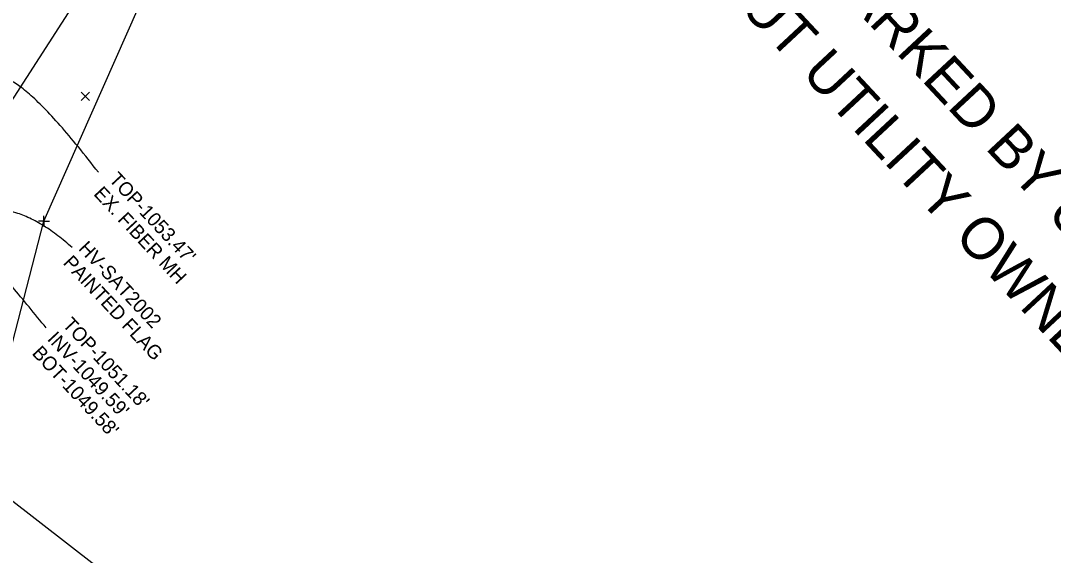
# Model space of a CAD drawing. Extents: x 0 to 1944463, y 0 to 420651.
# Drawn here: x 1943722 to 1944092.5, y 416704 to 416896 of the extents above; entities that cross this region are included whole.
import ezdxf

# ---------------------------------------------------------------- set-up
doc = ezdxf.new("R2010")
doc.units = 0
for name, color, linetype in [('AERIAL - CTRL - Text', 7, 'Continuous'), ('SUR - DRG - Storm Sewer Text', 7, 'Continuous'), ('SUR - UTL - Cable (Underground) Text', 7, 'Continuous'), ('SUR - UTL - Gas', 7, 'Continuous'), ('SUR - UTL - Gas - Points - Locators', 7, 'Continuous'), ('SUR - UTL - Low Wire Crossings', 7, 'Continuous'), ('SUR - UTL - Water Text', 7, 'Continuous')]:
    doc.layers.add(name, color=color, linetype=linetype)

msp = doc.modelspace()

# ---------------------------------------------------------------- linework, layer by layer
at = {"layer": 'AERIAL - CTRL - Text'}
msp.add_open_spline([(1943740.53, 416814.52), (1943723.12, 416830.42), (1943689.62, 416826.63), (1943690.11, 416849.58)], degree=2, dxfattribs=at)
at = {"layer": 'SUR - DRG - Storm Sewer Text'}
msp.add_open_spline([(1943731.2, 416785.67), (1943687.22, 416840.4), (1943664.12, 416840.4), (1943677.2, 416864.65)], degree=2, dxfattribs=at)
at = {"layer": 'SUR - UTL - Cable (Underground) Text'}
msp.add_open_spline([(1943749.92, 416841.58), (1943720.37, 416880.05), (1943702.86, 416871.15), (1943675.93, 416874.81)], degree=2, dxfattribs=at)
at = {"layer": 'SUR - UTL - Gas'}
for points in [[(1943659.63, 416706.42), (1943699.05, 416836.64), (1943782.46, 416966.29)], [(1943749.68, 416699.6), (1943706.85, 416732.94), (1943730.4, 416823.99), (1943781.49, 416939.73), (1943783.33, 416964.93)]]:
    msp.add_lwpolyline(points, dxfattribs=at)
at = {"layer": 'SUR - UTL - Gas - Points - Locators'}
for q in [(1943728.4, 416823.99), (1943730.4, 416825.99), (1943732.4, 416823.99), (1943730.4, 416821.99)]:
    msp.add_line((1943730.4, 416823.99), q, dxfattribs=at)
at = {"layer": 'SUR - UTL - Low Wire Crossings'}
for p, q in [((1943743.72, 416870.39), (1943746.72, 416867.39)), ((1943746.72, 416870.39), (1943743.72, 416867.39)), ((1943745.22, 416868.89), (1943745.22, 416868.89))]:
    msp.add_line(p, q, dxfattribs=at)

# ---------------------------------------------------------------- texts
at = {"layer": 'AERIAL - CTRL - Text'}
for s, p in [('HV-SAT2002', (1943742.49, 416813.97)), ('PAINTED FLAG', (1943737, 416808.86))]:
    msp.add_text(s, height=5, rotation=313, dxfattribs=at).set_placement(p)
at = {"layer": 'SUR - DRG - Storm Sewer Text'}
for s, p in [("TOP-1051.18'", (1943736.81, 416786.63)), ("INV-1049.59'", (1943731.33, 416781.51)), ("BOT-1049.58'", (1943725.84, 416776.4))]:
    msp.add_text(s, height=5, rotation=313, dxfattribs=at).set_placement(p)
at = {"layer": 'SUR - UTL - Cable (Underground) Text'}
for s, p in [("TOP-1053.47'", (1943753.44, 416838.74)), ('EX. FIBER MH', (1943747.95, 416833.63))]:
    msp.add_text(s, height=5, rotation=313, dxfattribs=at).set_placement(p)
at = {"layer": 'SUR - UTL - Water Text'}
for s, p in [('WATERLINE WAS MARKED BY UTILITY OWNER AND LOCATED IN THE FIELD BY TDOT', (1943886.85, 417044.23)), ("SURVEY CREW BUT UTILITY OWNER IS SAYING WATERLINE DOESN'T EXIST.", (1943864.91, 417023.77))]:
    msp.add_text(s, height=15, rotation=313, dxfattribs=at).set_placement(p)

doc.saveas('drawing.dxf')
